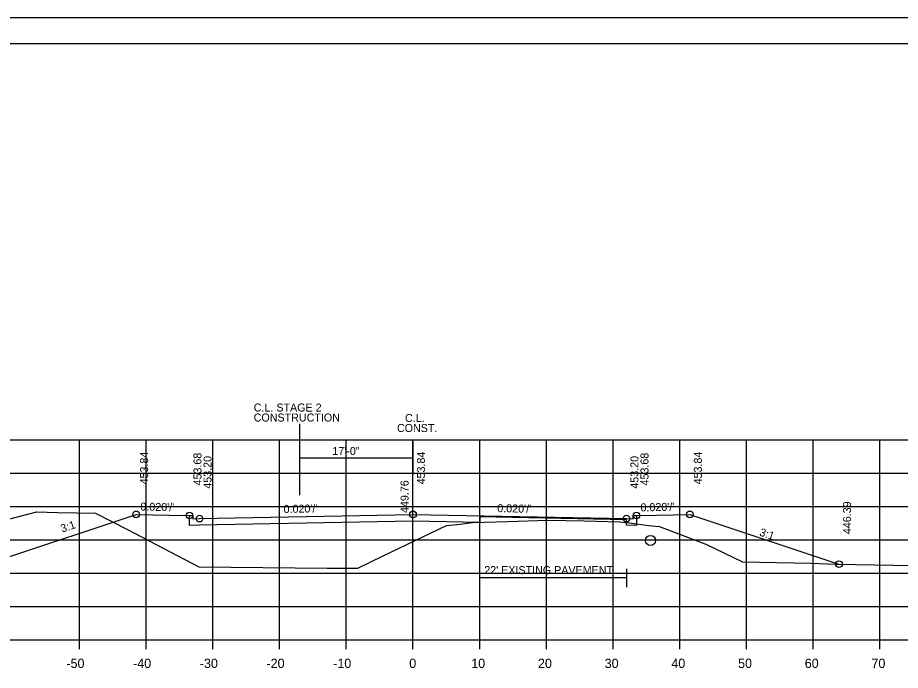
# Model space of a CAD drawing. Extents: x 1538688 to 1540766, y 656250 to 671912.
# Drawn here: x 1538798.9 to 1538931.2, y 657946.7 to 658044.6 of the extents above; entities that cross this region are included whole.
import ezdxf

# ---------------------------------------------------------------- set-up
doc = ezdxf.new("R2010")
doc.units = 0
for name, color, linetype in [('18', 7, 'Continuous'), ('20', 7, 'Continuous'), ('22', 7, 'Continuous'), ('26', 7, 'Continuous'), ('39', 7, 'Continuous'), ('41', 7, 'Continuous'), ('42', 7, 'Continuous'), ('7', 7, 'Continuous'), ('Borings', 7, 'Continuous'), ('Default', 7, 'Continuous'), ('Horizontal Alignment', 7, 'Continuous'), ('RipRap', 7, 'Continuous'), ('Wall Heights', 7, 'Continuous')]:
    doc.layers.add(name, color=color, linetype=linetype)

msp = doc.modelspace()

# ---------------------------------------------------------------- linework, layer by layer
at = {"layer": '18'}
msp.add_lwpolyline([(1538793.25, 657968.28), (1538801.79, 657970.46), (1538804.86, 657970.37), (1538810.56, 657970.26), (1538815.4, 657967.8), (1538826.09, 657962.21), (1538845.32, 657962), (1538849.92, 657962.03), (1538853.72, 657963.88), (1538863.21, 657968.4), (1538865.27, 657968.64), (1538867.08, 657968.88), (1538872.4, 657969.04), (1538878.35, 657969.21), (1538883.85, 657969.11), (1538889.2, 657968.99), (1538890.02, 657968.87), (1538890.63, 657968.8), (1538893.47, 657968.44), (1538895.14, 657968.25), (1538902.07, 657965.62), (1538907.6, 657962.98), (1538917.81, 657962.77), (1538921.64, 657962.64), (1538933.18, 657962.43)], dxfattribs=at)
at = {"layer": '20'}
msp.add_lwpolyline([(1538787.61, 657966.54), (1538796.82, 657963.47), (1538816.67, 657970.09), (1538821.67, 657969.99), (1538824.67, 657969.93), (1538825.17, 657969.93), (1538825.18, 657969.43), (1538826.18, 657969.45), (1538858.18, 657970.09), (1538890.18, 657969.45), (1538891.18, 657969.43), (1538891.19, 657969.93), (1538891.69, 657969.93), (1538894.69, 657969.99), (1538899.69, 657970.09), (1538922.05, 657962.63)], dxfattribs=at)
at = {"layer": '22'}
for p, q in [((1538718.18, 657981.25), (1538998.18, 657981.25)), ((1538808.18, 657951.25), (1538808.18, 657981.25)), ((1538818.18, 657951.25), (1538818.18, 657981.25)), ((1538828.18, 657951.25), (1538828.18, 657981.25)), ((1538838.18, 657951.25), (1538838.18, 657981.25)), ((1538848.18, 657951.25), (1538848.18, 657981.25)), ((1538858.18, 657951.25), (1538858.18, 657981.25)), ((1538868.18, 657951.25), (1538868.18, 657981.25)), ((1538878.18, 657951.25), (1538878.18, 657981.25)), ((1538888.18, 657951.25), (1538888.18, 657981.25)), ((1538898.18, 657951.25), (1538898.18, 657981.25)), ((1538908.18, 657951.25), (1538908.18, 657981.25)), ((1538918.18, 657951.25), (1538918.18, 657981.25)), ((1538928.18, 657951.25), (1538928.18, 657981.25)), ((1538718.18, 657976.25), (1538998.18, 657976.25)), ((1538718.18, 657971.25), (1538998.18, 657971.25)), ((1538718.18, 657966.25), (1538998.18, 657966.25)), ((1538718.18, 657961.25), (1538998.18, 657961.25)), ((1538718.18, 657956.25), (1538998.18, 657956.25)), ((1538718.18, 657951.25), (1538998.18, 657951.25))]:
    msp.add_line(p, q, dxfattribs=at)
at = {"layer": '26'}
msp.add_line((1538687.78, 658044.6), (1539021.11, 658044.6), dxfattribs=at)
msp.add_lwpolyline([(1538687.77, 658044.6), (1539021.11, 658044.6), (1539021.11, 657831.26), (1538687.77, 657831.26)], close=True, dxfattribs=at)
for centre in [(1538816.67, 657970.09), (1538824.67, 657969.93), (1538826.18, 657969.45), (1538826.18, 657969.45), (1538858.18, 657970.09), (1538890.18, 657969.45), (1538890.18, 657969.45), (1538891.69, 657969.93), (1538899.69, 657970.09), (1538922.05, 657962.63)]:
    msp.add_circle(centre, 0.5, dxfattribs=at)
at = {"layer": '39'}
msp.add_circle((1538893.79, 657966.19), 0.75, dxfattribs=at)
at = {"layer": '7'}
for p, q in [((1538868.17, 657961.94), (1538868.17, 657959.19)), ((1538890.17, 657961.94), (1538890.17, 657959.19)), ((1538890.17, 657960.57), (1538868.17, 657960.57))]:
    msp.add_line(p, q, dxfattribs=at)
at = {"layer": 'Borings'}
for p, q in [((1538718.18, 657951.25), (1538998.18, 657951.25)), ((1538808.18, 657949.85), (1538808.18, 657951.25)), ((1538818.18, 657949.85), (1538818.18, 657951.25)), ((1538828.18, 657949.85), (1538828.18, 657951.25)), ((1538838.18, 657949.85), (1538838.18, 657951.25)), ((1538848.18, 657949.85), (1538848.18, 657951.25)), ((1538858.18, 657949.85), (1538858.18, 657951.25)), ((1538868.18, 657949.85), (1538868.18, 657951.25)), ((1538878.18, 657949.85), (1538878.18, 657951.25)), ((1538888.18, 657949.85), (1538888.18, 657951.25)), ((1538898.18, 657949.85), (1538898.18, 657951.25)), ((1538908.18, 657949.85), (1538908.18, 657951.25)), ((1538918.18, 657949.85), (1538918.18, 657951.25)), ((1538928.18, 657949.85), (1538928.18, 657951.25))]:
    msp.add_line(p, q, dxfattribs=at)
at = {"layer": 'Default'}
for p, q in [((1538841.17, 657983.68), (1538841.17, 657972.95)), ((1538858.18, 657981), (1538858.18, 657976)), ((1538858.18, 657978.5), (1538841.17, 657978.5))]:
    msp.add_line(p, q, dxfattribs=at)
at = {"layer": 'RipRap'}
for p, q in [((1538700.18, 658040.71), (1539016.36, 658040.71)), ((1538852.7, 658040.45), (1538852.7, 658040.45)), ((1538852.7, 658040.45), (1538852.7, 658040.45))]:
    msp.add_line(p, q, dxfattribs=at)
at = {"layer": 'Wall Heights'}
msp.add_lwpolyline([(1538891.69, 657969.93), (1538891.69, 657968.43), (1538890.18, 657968.45), (1538890.18, 657968.45), (1538890.18, 657969.28), (1538868.18, 657969.72), (1538868.18, 657968.89), (1538858.18, 657969.09), (1538826.18, 657968.45), (1538824.67, 657968.43), (1538824.67, 657969.93)], dxfattribs=at)

# ---------------------------------------------------------------- texts
at = {"layer": '41'}
for s, p in [('453.84', (1538818.47, 657974.59)), ('453.68', (1538826.47, 657974.43)), ('453.84', (1538859.98, 657974.59)), ('453.68', (1538893.49, 657974.43)), ('453.84', (1538901.49, 657974.59)), ('453.20', (1538827.98, 657973.95)), ('453.20', (1538891.98, 657973.95)), ('449.76', (1538857.52, 657970.3)), ('446.39', (1538923.85, 657967.13))]:
    msp.add_text(s, height=1.2, rotation=90, dxfattribs=at).set_placement(p)
at = {"layer": '42'}
for s, rotation, p in [("0.020'/'", 358.8542, (1538817.3, 657970.67)), ("0.020'/'", 1.1458, (1538838.79, 657970.3)), ("0.020'/'", 358.8542, (1538870.81, 657970.43)), ("0.020'/'", 1.1458, (1538892.3, 657970.54)), ('3:1', 18.4349, (1538805.58, 657967.35)), ('3:1', 341.5651, (1538910.03, 657966.93))]:
    msp.add_text(s, height=1.2, rotation=rotation, dxfattribs=at).set_placement(p)
at = {"layer": '7'}
msp.add_text("22' EXISTING PAVEMENT", height=1.2, dxfattribs=at).set_placement((1538868.87, 657961.13))
at = {"layer": 'Default'}
for s, p in [('C.L. STAGE 2', (1538834.31, 657985.52)), ('CONSTRUCTION', (1538834.3, 657984.02)), ('C.L.', (1538856.98, 657983.95)), ('CONST.', (1538855.78, 657982.45)), ('17\'-0"', (1538846.09, 657979))]:
    msp.add_text(s, height=1.2, dxfattribs=at).set_placement(p)
at = {"layer": 'Horizontal Alignment'}
for s, p in [('-50', (1538806.22, 657947.05)), ('-40', (1538816.22, 657947.05)), ('-30', (1538826.22, 657947.05)), ('-20', (1538836.22, 657947.05)), ('-10', (1538846.22, 657947.05)), ('0', (1538857.62, 657947.05)), ('10', (1538866.92, 657947.05)), ('20', (1538876.92, 657947.05)), ('30', (1538886.92, 657947.05)), ('40', (1538896.92, 657947.05)), ('50', (1538906.92, 657947.05)), ('60', (1538916.92, 657947.05)), ('70', (1538926.92, 657947.05))]:
    msp.add_text(s, height=1.4, dxfattribs=at).set_placement(p)

doc.saveas('drawing.dxf')
